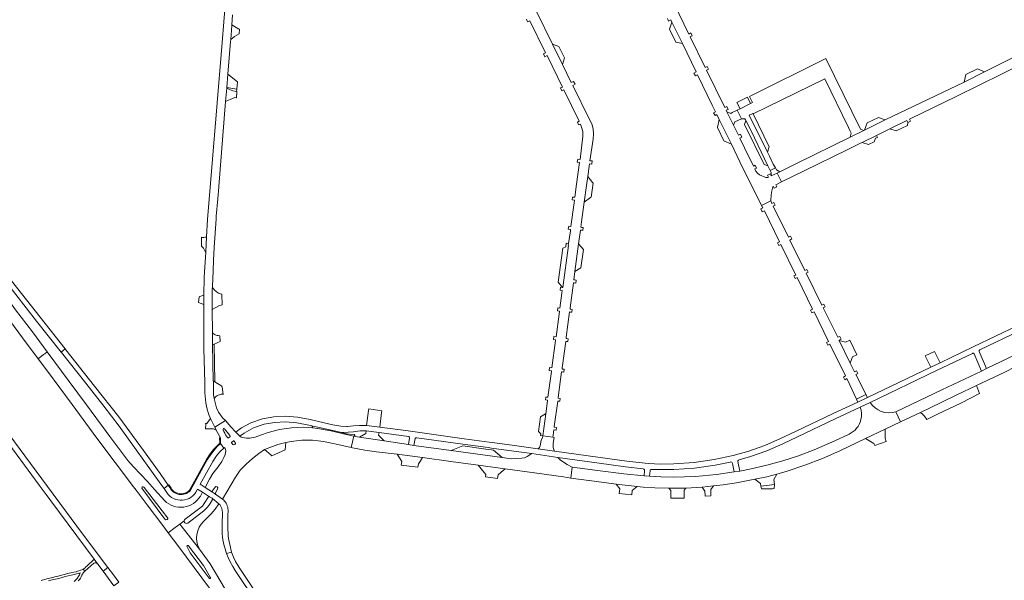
# Model space of a CAD drawing. Header units: metres. Extents: x 166325 to 190320, y 381923 to 404576.
# Tile 581 of 656: x 171294 to 171932, y 395266 to 395629. Entities that reach past the tile are written whole.
import ezdxf

# ---------------------------------------------------------------- set-up
doc = ezdxf.new("R2010")
doc.units = ezdxf.units.M
for name, color, linetype, lineweight in [('B-WE-VH-VERHARDING_ASFALT-GV', 8, 'Continuous', 18), ('B-WE-VH-VERHARDING_BETON-GV', 8, 'Continuous', 18), ('B-WE-VH-VERHARDING_BETONSTRAATSTEEN-GV', 8, 'Continuous', 18), ('B-WE-VH-VERHARDING_HALFVERHARDING-GV', 8, 'Continuous', 18)]:
    doc.layers.add(name, color=color, linetype=linetype, lineweight=lineweight)

msp = doc.modelspace()

# ---------------------------------------------------------------- linework, layer by layer
at = {"layer": 'B-WE-VH-VERHARDING_ASFALT-GV', "flags": 128}
for points in [[(171427.015, 395641.352), (171424.912, 395614.563), (171415.361, 395499.777), (171414.724, 395488.498), (171414.163, 395478.563), (171413.256, 395462.507), (171413.044, 395450.672), (171412.937, 395444.72)], [(171713.442, 395630.09), (171714.251, 395628.433), (171715.614, 395629.087), (171716.312, 395627.642), (171723.17, 395613.772), (171732.128, 395595.397), (171730.654, 395594.65), (171731.667, 395592.924), (171732.957, 395593.652), (171742.577, 395573.795), (171744.698, 395569.555), (171743.464, 395568.948), (171744.371, 395567.165), (171745.588, 395567.777), (171747.134, 395564.686), (171754.964, 395548.69), (171760.535, 395537.266), (171774.543, 395508.888), (171780.444, 395511.854), (171780.711, 395515.703), (171781.216, 395518.394), (171781.825, 395521.005), (171782.063, 395521.353), (171782.764, 395520.054), (171784.512, 395520.995), (171783.788, 395522.311), (171787.491, 395524.152), (171784.577, 395529.886), (171780.788, 395527.986), (171780.207, 395529.308), (171778.375, 395528.497), (171779.016, 395527.138), (171778.575, 395526.968), (171777.242, 395527.036), (171773.139, 395528.84), (171771.779, 395529.914), (171770.801, 395531.2), (171770.113, 395532.534), (171771.287, 395533.116), (171770.452, 395534.927), (171769.247, 395534.283), (171763.512, 395546.311), (171760.398, 395552.569), (171761.832, 395553.251), (171760.871, 395555.091), (171759.496, 395554.363), (171756.399, 395560.826), (171752.103, 395569.49), (171751.514, 395570.562), (171752.846, 395571.17), (171752.015, 395572.986), (171750.642, 395572.403), (171738.863, 395596.528), (171740.191, 395597.221), (171739.279, 395598.947), (171737.944, 395598.279), (171728.214, 395618.199), (171729.565, 395618.918), (171728.576, 395620.681), (171727.282, 395619.945), (171717.754, 395639.602)], [(171419.547, 395384.673), (171419.327, 395386.542), (171419.231, 395388.422), (171419.122, 395394.455), (171419.112, 395395.151), (171418.685, 395418.533), (171418.54, 395426.415), (171418.539, 395426.497), (171418.263, 395441.559), (171418.403, 395454.307), (171418.482, 395456.119), (171418.948, 395466.796), (171419.23, 395473.362), (171419.59, 395481.729), (171420.875, 395500.15), (171421.052, 395501.944), (171421.969, 395513.205), (171421.992, 395513.483), (171422.578, 395520.675), (171422.621, 395521.201), (171427.104, 395576.226), (171427.805, 395584.834), (171427.841, 395585.273), (171428.546, 395593.979), (171430.268, 395615.248), (171430.356, 395616.396), (171431.055, 395625.574), (171431.084, 395625.954), (171431.576, 395632.417)], [(171622.108, 395629.724), (171622.881, 395627.901), (171624.337, 395628.592), (171634.535, 395607.799), (171633.204, 395607.139), (171634.108, 395605.317), (171635.427, 395606.01), (171645.465, 395585.654), (171644.071, 395585.028), (171645.046, 395583.141), (171646.33, 395583.829), (171656.274, 395563.49), (171655.15, 395562.963), (171655.903, 395561.086), (171657.174, 395561.641), (171657.787, 395559.674), (171658.578, 395556.835), (171658.744, 395553.84), (171656.825, 395538.646), (171655.328, 395538.861), (171655.048, 395536.964), (171656.544, 395536.718), (171654.608, 395522.68), (171653.499, 395514.172), (171652.06, 395514.353), (171651.831, 395512.475), (171653.241, 395512.249), (171653.023, 395510.628), (171650.941, 395495.216), (171649.514, 395495.4), (171649.22, 395493.517), (171650.681, 395493.295), (171650.58, 395492.548), (171649.427, 395484.318), (171649.241, 395482.987), (171649.411, 395482.958), (171645.765, 395455.772), (171645.567, 395455.812), (171645.55, 395455.675), (171644.13, 395455.866), (171643.903, 395453.922), (171645.306, 395453.736), (171645.104, 395452.13), (171643.792, 395442.37), (171642.361, 395442.523), (171642.131, 395440.612), (171643.535, 395440.458), (171643.269, 395438.476), (171641.274, 395423.767), (171639.807, 395423.956), (171639.609, 395422.054), (171641.018, 395421.876), (171640.946, 395421.348), (171638.591, 395403.62), (171637.145, 395403.793), (171636.859, 395401.876), (171638.333, 395401.679), (171638.292, 395401.368), (171636.04, 395384.635), (171634.604, 395384.753), (171634.399, 395382.858), (171635.78, 395382.705), (171635.742, 395382.419), (171634.778, 395375.278), (171634.633, 395373.918), (171632.652, 395359.661), (171639.194, 395358.655), (171639.378, 395359.993), (171639.849, 395363.426), (171640.095, 395363.388), (171641.281, 395363.206), (171641.525, 395365.056), (171640.353, 395365.273), (171640.109, 395365.318), (171640.168, 395365.749), (171642.389, 395382.158), (171642.658, 395382.123), (171643.801, 395381.974), (171644.053, 395383.866), (171642.918, 395384.027), (171642.647, 395384.065), (171642.691, 395384.392), (171644.903, 395401.021), (171645.236, 395400.971), (171646.372, 395400.8), (171646.604, 395402.72), (171645.495, 395402.868), (171645.154, 395402.913), (171645.243, 395403.581), (171647.544, 395420.835), (171647.945, 395420.778), (171649.004, 395420.627), (171649.212, 395422.532), (171648.204, 395422.674), (171647.797, 395422.731), (171647.898, 395423.491), (171650.107, 395439.874), (171650.548, 395439.808), (171651.524, 395439.661), (171651.781, 395441.555), (171650.805, 395441.688), (171650.36, 395441.748), (171650.473, 395442.59), (171652.608, 395458.812), (171653.137, 395458.737), (171654.031, 395458.61), (171654.28, 395460.502), (171653.395, 395460.628), (171652.857, 395460.704), (171653.524, 395466.185), (171655.841, 395483.917), (171657.14, 395492.882), (171657.795, 395492.796), (171658.587, 395492.691), (171658.878, 395494.58), (171658.055, 395494.7), (171657.4, 395494.795), (171657.825, 395498.366), (171659.43, 395511.037), (171660.983, 395521.87), (171661.816, 395527.68), (171662.975, 395535.906), (171664.464, 395535.732), (171664.695, 395537.723), (171663.209, 395537.86), (171665.349, 395551.771), (171665.651, 395555.262), (171665.25, 395558.658), (171664.394, 395561.807), (171662.757, 395565.035), (171652.157, 395586.683), (171653.725, 395587.432), (171652.667, 395589.267), (171651.187, 395588.569), (171645.433, 395600.228), (171638.962, 395613.348), (171628.375, 395634.971)], [(171977.628, 395624.727), (171919.108, 395595.411), (171905.787, 395588.769), (171854.603, 395564.422), (171841.276, 395557.791), (171840.795, 395557.555), (171832.004, 395553.231), (171796.782, 395535.906), (171786.414, 395530.776), (171784.577, 395529.886), (171787.491, 395524.152), (171802.066, 395531.358), (171830.424, 395545.202), (171838.205, 395549.019), (171839.816, 395549.687), (171849.036, 395554.228), (171857.747, 395558.592), (171868.722, 395563.94), (171869.378, 395562.663), (171870.987, 395563.46), (171870.341, 395564.785), (171871.196, 395565.23), (171900.654, 395579.575), (171945.427, 395601.592)], [(172053.968, 395466.864), (172045.161, 395462.535), (172014.647, 395448.066), (171973.948, 395428.727), (171970.679, 395427.228), (171920.293, 395403.136), (171917.045, 395401.606), (171891.339, 395389.324), (171861.476, 395375.14), (171864.556, 395368.636), (171877.534, 395374.782), (171891.04, 395381.204), (171901.058, 395386.135), (171913.937, 395392.211), (171932.611, 395401.166), (171938.546, 395404.006), (171943.093, 395406.108), (171953.766, 395411.174), (171967.604, 395417.723), (171968.081, 395417.949), (171969.42, 395418.526)], [(171916.084, 395415.319), (171942.226, 395427.791), (171965.324, 395438.755), (171970.679, 395427.228), (171973.948, 395428.727), (171968.514, 395440.308), (171997.664, 395454.265), (172017.873, 395463.933)], [(171412.937, 395444.72), (171412.98, 395416.191), (171413.652, 395393.916), (171413.705, 395387.382)], [(171940.678, 395431.04), (171911.736, 395417.297), (171890.262, 395406.97), (171884.206, 395404.022), (171843.091, 395384.344), (171836.936, 395381.481), (171820.94, 395374.087), (171796.502, 395362.336), (171786.811, 395357.759), (171776.645, 395353.372), (171766.214, 395349.729), (171756.034, 395346.822), (171743.845, 395344.281), (171730.783, 395342.265), (171717.591, 395341.422), (171709.132, 395341.323), (171700.899, 395341.629), (171687.084, 395343.101), (171669.788, 395345.562), (171640.24, 395349.593), (171629.532, 395351.194), (171614.422, 395353.295), (171599.98, 395355.187), (171597.844, 395355.465), (171581.788, 395357.741), (171545.529, 395362.861), (171526.991, 395365.248), (171518.445, 395366.375), (171513.793, 395366.393), (171509.968, 395366.06), (171506.023, 395365.705), (171505.416, 395365.739), (171501.692, 395365.948), (171496.499, 395366.793), (171490.913, 395368.001), (171490.944, 395368.031), (171481.874, 395370.071), (171473.755, 395371.648), (171465.999, 395372.357), (171458.381, 395371.974), (171450.961, 395370.673), (171443.515, 395368.043), (171437.298, 395364.695), (171435.896, 395363.682), (171433.635, 395362.049), (171436.29, 395359.328), (171439.039, 395361.353), (171445.077, 395364.697), (171451.987, 395367.135), (171458.825, 395368.333), (171465.994, 395368.761), (171473.227, 395368.115), (171480.962, 395366.564), (171483.837, 395365.877), (171496.599, 395362.964), (171502.153, 395361.673), (171503.387, 395361.844), (171506.455, 395361.963), (171510.071, 395362.291), (171514.201, 395362.855), (171518.169, 395362.866), (171526.525, 395361.768), (171545.544, 395359.157)], [(171387.577, 395317.514), (171381.085, 395324.827), (171376.486, 395330.052), (171367.427, 395339.441), (171363.697, 395343.644), (171352.129, 395359.084), (171349.557, 395362.401), (171336.844, 395379.641), (171325.571, 395394.725), (171311.451, 395414.005), (171309.788, 395412.797), (171309.081, 395412.27), (171305.458, 395409.568), (171311.538, 395401.429), (171327.539, 395379.857), (171343.619, 395358.113), (171367.367, 395326.491), (171369.177, 395324.488), (171376.326, 395314.889), (171386.393, 395301.406), (171389.906, 395296.726), (171394.424, 395300.1), (171397.351, 395302.286)], [(171759.893, 395344.067), (171767.394, 395346.276), (171777.827, 395349.939), (171788.284, 395354.435), (171797.869, 395358.98), (171822.255, 395370.641), (171838.515, 395378.151), (171844.85, 395381.255), (171887.918, 395401.878), (171911.166, 395412.986)], [(171912.307, 395412.711), (171917.045, 395401.606), (171920.293, 395403.136), (171915.549, 395414.284)], [(171417.265, 395370.782), (171420.032, 395365.105), (171427.003, 395369.425), (171425.346, 395371.076), (171422.542, 395374.976), (171421.208, 395377.825), (171419.7, 395383.758)], [(171844.85, 395381.255), (171838.515, 395378.151)], [(171841.814, 395357.788), (171854.74, 395363.988), (171864.556, 395368.636), (171861.476, 395375.14)], [(171437.178, 395358.808), (171436.29, 395359.328), (171433.635, 395362.049), (171430.514, 395365.376), (171427.003, 395369.425), (171420.032, 395365.105), (171421.059, 395363.214), (171423.708, 395358.335), (171423.798, 395354.565), (171425.935, 395351.521), (171426.57, 395352.09), (171426.853, 395351.685), (171427.119, 395349.726), (171426.84, 395347.474), (171425.909, 395345.468), (171424.607, 395342.88), (171422.153, 395339.545), (171418.87, 395335.15), (171416.671, 395331.518), (171413.918, 395326.173), (171418.57, 395323.08), (171418.415, 395323.305), (171418.356, 395323.532), (171418.422, 395323.809), (171420.214, 395326.269)], [(171838.937, 395370.111), (171838.921, 395369.892)], [(171425.501, 395363.379), (171425.419, 395363.596)], [(171426.316, 395364.146), (171429.867, 395359.706), (171429.935, 395359.475), (171429.933, 395359.256), (171429.811, 395358.966)], [(171493.861, 395355.268), (171501.716, 395353.448), (171508.558, 395351.975), (171510.16, 395359.418), (171504.329, 395360.736), (171496.476, 395362.513), (171490.549, 395363.745), (171486.713, 395364.442), (171483.675, 395364.84), (171477.518, 395365.201), (171469.886, 395364.838), (171461.984, 395363.62), (171454.717, 395361.711), (171449.732, 395359.986), (171446.133, 395358.731)], [(171281.72, 395360.958), (171306.261, 395327.597), (171310.651, 395321.676), (171313.696, 395317.568), (171341.8, 395279.661), (171343.973, 395276.73), (171344.19, 395276.438), (171347.611, 395271.824), (171350.77, 395274.166), (171347.85, 395277.906), (171330.564, 395301.152), (171304.314, 395336.745), (171286.634, 395360.65)], [(171429.811, 395358.966), (171429.001, 395358.336), (171428.694, 395358.235), (171428.456, 395358.255), (171428.264, 395358.421), (171427.662, 395359.278)], [(171432.7, 395356.087), (171433.301, 395355.309)], [(171546.318, 395358.17), (171545.72, 395353.94), (171549.196, 395353.408), (171549.895, 395357.872)], [(171550.998, 395358.4), (171580.861, 395354.213), (171597.358, 395351.988), (171599.498, 395351.683), (171613.846, 395349.706), (171625.534, 395348.098), (171642.5, 395345.595), (171669.199, 395341.983), (171686.402, 395339.505), (171697.723, 395338.115)], [(171639.448, 395354.768), (171639.978, 395358.534), (171639.194, 395358.655), (171632.652, 395359.661), (171632.412, 395358.358), (171631.675, 395356.814), (171630.983, 395353.111)], [(171831.319, 395360.716), (171822.024, 395356.316), (171808.712, 395350.607), (171798.47, 395346.648), (171788.25, 395343.313), (171777.849, 395340.481), (171767.695, 395338.141), (171760.355, 395336.738), (171756.821, 395336.201), (171745.27, 395334.56), (171731.74, 395333.287), (171717.356, 395332.81), (171709.225, 395333.012), (171701.916, 395333.359), (171698.365, 395333.589), (171685.317, 395334.91), (171668.141, 395337.111), (171651.78, 395339.284), (171650.811, 395332.26), (171662.433, 395330.656), (171662.76, 395330.611), (171680.308, 395328.318), (171693.907, 395326.807), (171697.83, 395326.428), (171705.222, 395325.937), (171714.314, 395325.606), (171725.502, 395325.783), (171735.939, 395326.363), (171743.337, 395327.083), (171749.673, 395327.817), (171758.167, 395329.095), (171770.152, 395331.404), (171777.901, 395333.103), (171784.462, 395334.744), (171791.072, 395336.739), (171802.54, 395340.627), (171814.085, 395344.992), (171825.26, 395349.919), (171841.814, 395357.788)], [(171425, 395318.62), (171419.876, 395322.278), (171418.57, 395323.08), (171413.918, 395326.173), (171410.589, 395328.174), (171418.687, 395342.924), (171420.231, 395345.389), (171421.833, 395347.476), (171423.758, 395349.57), (171425.935, 395351.521), (171423.798, 395354.565), (171421.702, 395352.58), (171419.625, 395350.392), (171417.459, 395347.574), (171415.193, 395344.036), (171404.187, 395324.05)], [(171421.926, 395325.247), (171420.62, 395322.432), (171420.422, 395322.309), (171420.169, 395322.252), (171419.876, 395322.278), (171425, 395318.62), (171433.579, 395332.899), (171436.588, 395337.253), (171440.301, 395341.293), (171444.469, 395344.93), (171448.679, 395348.155), (171452.328, 395350.683)], [(171629.532, 395351.194), (171640.24, 395349.593)], [(171702.999, 395337.81), (171709.092, 395337.677), (171717.698, 395337.758), (171731.085, 395338.646), (171744.399, 395340.654), (171754.13, 395342.586)], [(171755.663, 395341.609), (171756.821, 395336.201), (171760.355, 395336.738), (171759.114, 395342.922)], [(171698.551, 395337.074), (171698.365, 395333.589), (171701.916, 395333.359), (171702.208, 395336.886)], [(171387.78, 395305.584), (171372.836, 395325.569)], [(171374.362, 395326.118), (171385.875, 395311.028)], [(171390.831, 395326.109), (171389.76, 395327.535), (171387.168, 395325.545), (171388.129, 395324.113)], [(171397.351, 395302.286), (171400.247, 395304.451), (171400.317, 395304.821), (171400.516, 395305.176), (171400.842, 395305.486), (171410.409, 395312.67), (171412.112, 395314.101), (171413.26, 395315.722), (171415.947, 395319.953), (171416.084, 395320.116), (171416.274, 395320.208), (171416.468, 395320.185), (171416.68, 395320.125), (171412.089, 395323.081), (171410.752, 395320.6)], [(171407.846, 395323.044), (171408.951, 395324.953), (171412.089, 395323.081), (171416.68, 395320.125), (171418.378, 395319.09), (171418.505, 395318.986), (171422.784, 395315.512), (171423.289, 395315.013)], [(171412.881, 395304.312), (171414.239, 395305.506), (171417.792, 395309.018), (171420.322, 395312.085), (171422.784, 395315.512), (171418.505, 395318.986), (171418.64, 395318.676), (171418.577, 395318.362), (171417.022, 395315.773)], [(171425.891, 395317.861), (171425, 395318.62)], [(171385.875, 395311.028), (171389.521, 395306.249)], [(171412.99, 395310.986), (171402.621, 395303.07), (171401.921, 395302.821), (171401.195, 395302.93), (171400.618, 395303.293), (171400.301, 395303.865), (171400.247, 395304.451), (171397.351, 395302.286)], [(171428.546, 395302.635), (171428.61, 395307.707), (171428.655, 395311.313)], [(171425.005, 395309.831), (171424.946, 395302.268)], [(171397.351, 395302.286), (171410.126, 395286.167)], [(171416.31, 395267.367), (171404.113, 395283.682), (171402.064, 395287.637)], [(171403.087, 395288.299), (171412.677, 395275.53), (171417.119, 395267.934)], [(171426.695, 395286.291), (171427.74, 395283.366), (171430.975, 395284.302), (171430.168, 395287.299)], [(171343.973, 395276.73), (171341.8, 395279.661), (171337.012, 395275.171)], [(171464.945, 395230.559), (171435.862, 395274.168), (171433.443, 395278.141), (171432.139, 395280.986), (171430.975, 395284.302), (171427.74, 395283.366), (171428.666, 395280.752), (171429.77, 395278.278), (171431.681, 395274.817), (171433.297, 395272.394), (171461.739, 395229.786)], [(171331.472, 395265.54), (171332.002, 395266.137), (171332.491, 395266.769), (171332.937, 395267.432), (171333.337, 395268.122), (171333.688, 395268.835), (171333.934, 395269.397), (171334.227, 395269.942), (171334.566, 395270.461), (171334.948, 395270.95), (171335.367, 395271.404), (171335.82, 395271.819), (171334.705, 395273.253), (171333.821, 395272.821), (171332.916, 395272.43), (171331.992, 395272.084), (171331.052, 395271.783), (171330.1, 395271.528), (171328.754, 395271.229), (171326.716, 395270.765), (171324.684, 395270.277), (171322.657, 395269.765), (171320.637, 395269.23), (171318.623, 395268.671), (171316.441, 395268.15), (171314.195, 395267.631), (171311.954, 395267.09), (171309.719, 395266.527), (171307.489, 395265.941)], [(171334.705, 395273.253), (171335.82, 395271.819), (171341.73, 395276.993)], [(171312.309, 395265.65), (171314.536, 395266.188), (171316.78, 395266.706), (171318.993, 395267.234), (171321.025, 395267.798), (171323.029, 395268.329), (171325.039, 395268.837), (171327.054, 395269.321), (171329.08, 395269.782), (171330.453, 395270.087), (171331.47, 395270.36), (171332.823, 395270.793), (171332.259, 395269.498), (171331.947, 395268.867), (171331.6, 395268.268), (171331.213, 395267.692), (171330.788, 395267.144), (171330.329, 395266.626), (171329.815, 395266.121), (171328.918, 395265.284)]]:
    msp.add_lwpolyline(points, dxfattribs=at)
for points in [[(171284.941, 395464.24), (171280.653, 395469.496), (171257.785, 395500.1), (171224.593, 395544.212), (171214.381, 395558.123), (171214.303, 395558.232), (171214.226, 395558.342), (171211.736, 395556.47), (171215.492, 395551.473), (171227.116, 395536.007), (171271.447, 395476.609), (171284.377, 395459.741), (171304.444, 395433.99), (171320.429, 395413.869), (171323.096, 395415.869)], [(171215.849, 395541.951), (171209.775, 395537.433), (171209.986, 395537.39), (171221.51, 395521.96), (171237.2, 395500.882), (171258.076, 395473.078), (171279.533, 395444.193), (171295.355, 395423.092), (171305.458, 395409.568), (171309.081, 395412.27), (171309.788, 395412.797), (171311.451, 395414.005), (171301.806, 395426.97), (171290.972, 395441.28), (171279.755, 395456.277), (171267.183, 395473.127), (171257.422, 395486.059), (171237.405, 395512.54)], [(171842.2, 395386.301), (171837.961, 395394.713), (171835.64, 395399.319), (171836.986, 395399.978), (171836.081, 395401.722), (171834.743, 395401.079), (171831.982, 395406.649), (171824.891, 395421.477), (171824.788, 395421.685), (171826.013, 395422.221), (171825.222, 395423.998), (171823.902, 395423.478), (171814.502, 395442.498), (171815.83, 395443.204), (171814.873, 395444.924), (171813.599, 395444.22), (171803.449, 395464.969), (171804.665, 395465.713), (171803.885, 395467.386), (171802.568, 395466.723), (171792.836, 395486.494), (171794.175, 395487.167), (171793.297, 395488.915), (171791.975, 395488.253), (171782.048, 395508.36), (171783.349, 395509.092), (171782.404, 395510.809), (171781.101, 395510.133), (171780.444, 395511.854), (171774.543, 395508.888), (171775.43, 395507.286), (171774.103, 395506.648), (171774.975, 395504.83), (171776.313, 395505.513), (171786.202, 395485.33), (171784.864, 395484.749), (171785.736, 395482.951), (171787.055, 395483.613), (171796.739, 395463.819), (171795.415, 395463.209), (171796.207, 395461.509), (171797.562, 395462.167), (171807.627, 395441.641), (171806.32, 395441.002), (171807.168, 395439.2), (171808.543, 395439.869), (171817.844, 395420.777), (171816.571, 395420.025), (171817.466, 395418.35), (171818.785, 395419.002), (171828.852, 395398.414), (171827.532, 395397.674), (171828.469, 395395.963), (171829.77, 395396.654), (171831.706, 395392.56), (171836.102, 395383.261)], [(171413.044, 395450.672), (171410.427, 395449.816), (171409.954, 395449.661), (171409.56, 395446.017), (171412.937, 395444.72)], [(171320.429, 395413.869), (171320.595, 395413.66), (171336.414, 395393.747), (171348.157, 395378.815), (171357.988, 395365.827), (171385.17, 395328.36), (171387.168, 395325.545), (171389.76, 395327.535), (171384.634, 395335.224), (171373.896, 395349.99), (171357.853, 395371.839), (171342.077, 395391.806), (171323.476, 395415.387), (171323.096, 395415.869)], [(171843.091, 395384.344), (171842.2, 395386.301), (171836.102, 395383.261), (171836.936, 395381.481)], [(171646.02, 395332.921), (171650.811, 395332.26), (171651.78, 395339.284), (171648.419, 395340.984), (171644.279, 395343.774), (171642.5, 395345.595), (171625.534, 395348.098), (171622.661, 395346.128), (171620.837, 395345.34), (171619.211, 395345.072), (171612.657, 395344.705), (171610.65, 395344.951), (171606.403, 395345.5), (171573.32, 395350.041), (171549.196, 395353.408), (171545.72, 395353.94), (171529.866, 395356.337), (171513.862, 395358.748), (171510.16, 395359.418), (171508.558, 395351.975), (171509.366, 395351.801), (171517.329, 395350.334), (171524.975, 395349.226), (171538.26, 395347.754), (171554.809, 395345.5), (171573.036, 395343.051), (171590.756, 395340.633), (171608.275, 395338.132), (171622.577, 395336.157)], [(171473.802, 395195.569), (171430.156, 395254.419), (171417.034, 395276.668), (171410.126, 395286.167), (171397.351, 395302.286), (171394.424, 395300.1), (171389.906, 395296.726), (171396.649, 395287.744), (171416.565, 395260.974), (171465.027, 395195.657), (171467.886, 395191.797)], [(171354.393, 395269.525), (171350.77, 395274.166), (171347.611, 395271.824), (171354.625, 395262.363), (171357.915, 395264.808)]]:
    msp.add_lwpolyline(points, close=True, dxfattribs=at)
at = {"layer": 'B-WE-VH-VERHARDING_ASFALT-GV'}
for points in [[(171911.166, 395412.986, -0.4796367), (171912.307, 395412.711)], [(171915.549, 395414.284, -0.4280231), (171916.084, 395415.319)], [(171413.705, 395387.382, 0.1019171), (171417.265, 395370.782)], [(171861.476, 395375.14, -0.3308819), (171844.85, 395381.255)], [(171838.515, 395378.151, -0.1320912), (171838.937, 395370.111)], [(171838.921, 395369.892, -0.2190917), (171831.319, 395360.716)], [(171425.419, 395363.596, -0.8272212), (171426.316, 395364.146)], [(171433.301, 395355.309, -0.9852125), (171431.717, 395354.043)], [(171431.968, 395356.205, -0.4314928), (171432.7, 395356.087)], [(171446.133, 395358.731, -0.1615862), (171437.178, 395358.808)], [(171466.182, 395355.338, -0.109686), (171493.861, 395355.268)], [(171545.544, 395359.157, -0.4572374), (171546.318, 395358.17)], [(171549.895, 395357.872, -0.3595286), (171550.998, 395358.4)], [(171630.983, 395353.111, -0.2518085), (171629.532, 395351.194)], [(171640.24, 395349.593, -0.1329384), (171639.448, 395354.768)], [(171754.13, 395342.586, -0.5171714), (171755.663, 395341.609)], [(171759.114, 395342.922, -0.4199866), (171759.893, 395344.067)], [(171697.723, 395338.115, -0.5269444), (171698.551, 395337.074)], [(171702.208, 395336.886, -0.4297306), (171702.999, 395337.81)], [(171372.836, 395325.569, -0.4073942), (171372.946, 395326.33)], [(171388.129, 395324.113, 0.5825943), (171407.846, 395323.044)], [(171404.187, 395324.05, -0.5184983), (171390.831, 395326.109)], [(171420.214, 395326.269, -0.9136415), (171421.926, 395325.247)], [(171410.752, 395320.6, -0.4854309), (171387.577, 395317.514)], [(171427.783, 395315.191, 0.0890237), (171425.891, 395317.861)], [(171417.022, 395315.773, -0.064053), (171412.99, 395310.986)], [(171423.289, 395315.013, -0.1902446), (171425.005, 395309.831)], [(171428.655, 395311.313, 0.1093711), (171427.783, 395315.191)], [(171410.126, 395286.167, -0.3353467), (171412.881, 395304.312)], [(171424.946, 395302.268, 0.0945707), (171426.695, 395286.291)], [(171430.168, 395287.299, -0.0701631), (171428.546, 395302.635)], [(171402.064, 395287.637, -0.354906), (171402.222, 395288.347)], [(171402.36, 395288.449, -0.4124107), (171403.087, 395288.299)], [(171337.012, 395275.171, -0.1005889), (171334.705, 395273.253)], [(171341.73, 395276.993, -0.371343), (171343.973, 395276.73)], [(171417.119, 395267.934, -1.0814329), (171416.31, 395267.367)]]:
    msp.add_lwpolyline(points, format="xyb", dxfattribs=at)
at = {"layer": 'B-WE-VH-VERHARDING_BETON-GV'}
for points in [[(171425.501, 395363.379, 0.0508494), (171427.662, 395359.278)], [(171431.147, 395355.566, 0.4288729), (171431.096, 395354.813)], [(171374.362, 395326.118, 0.4251278), (171372.946, 395326.33)], [(171387.78, 395305.584, 0.3980317), (171389.127, 395305.312)], [(171389.391, 395305.481, 0.4060763), (171389.521, 395306.249)]]:
    msp.add_lwpolyline(points, format="xyb", dxfattribs=at)
at = {"layer": 'B-WE-VH-VERHARDING_BETON-GV', "flags": 128}
for points in [[(171429.001, 395358.336), (171429.811, 395358.966), (171429.933, 395359.256), (171429.935, 395359.475), (171429.867, 395359.706), (171426.316, 395364.146)], [(171427.662, 395359.278), (171428.264, 395358.421), (171428.456, 395358.255), (171428.694, 395358.235), (171429.001, 395358.336)], [(171431.968, 395356.205), (171431.147, 395355.566)], [(171431.096, 395354.813), (171431.717, 395354.043)], [(171420.214, 395326.269), (171418.422, 395323.809), (171418.356, 395323.532), (171418.415, 395323.305), (171418.57, 395323.08), (171419.876, 395322.278)], [(171419.876, 395322.278), (171420.169, 395322.252), (171420.422, 395322.309), (171420.62, 395322.432), (171421.926, 395325.247)], [(171417.022, 395315.773), (171418.577, 395318.362), (171418.64, 395318.676), (171418.505, 395318.986), (171418.378, 395319.09), (171416.68, 395320.125), (171416.468, 395320.185), (171416.274, 395320.208), (171416.084, 395320.116), (171415.947, 395319.953), (171413.26, 395315.722), (171412.112, 395314.101), (171410.409, 395312.67), (171400.842, 395305.486), (171400.516, 395305.176), (171400.317, 395304.821), (171400.247, 395304.451), (171400.301, 395303.865), (171400.618, 395303.293), (171401.195, 395302.93), (171401.921, 395302.821), (171402.621, 395303.07)], [(171402.621, 395303.07), (171412.99, 395310.986)], [(171389.127, 395305.312), (171389.391, 395305.481)], [(171402.36, 395288.449), (171402.222, 395288.347)]]:
    msp.add_lwpolyline(points, dxfattribs=at)
msp.add_lwpolyline([(171502.153, 395361.673), (171496.599, 395362.964), (171483.837, 395365.877), (171483.539, 395365.838), (171483.333, 395365.673), (171483.235, 395365.44), (171483.265, 395365.168), (171483.423, 395364.951), (171483.675, 395364.84), (171486.713, 395364.442), (171490.549, 395363.745), (171496.476, 395362.513), (171504.329, 395360.736), (171510.16, 395359.418), (171510.463, 395359.455), (171510.647, 395359.591), (171510.78, 395359.841), (171510.775, 395360.081), (171510.686, 395360.272), (171510.539, 395360.408), (171510.371, 395360.47), (171507.355, 395360.748), (171505.394, 395360.989)], close=True, dxfattribs=at)
at = {"layer": 'B-WE-VH-VERHARDING_BETONSTRAATSTEEN-GV', "flags": 128}
for points in [[(171430.356, 395616.396), (171432.901, 395618.463), (171435.943, 395620.17), (171436.067, 395623.248), (171435.599, 395623.461), (171435.265, 395623.363), (171435.056, 395623.492), (171431.084, 395625.954), (171431.055, 395625.574)], [(171723.17, 395613.772), (171716.312, 395627.642), (171714.84, 395623.168), (171718.942, 395614.757)], [(171638.962, 395613.348), (171645.433, 395600.228), (171646.78, 395604.466), (171643.172, 395611.827)], [(171768.988, 395568.288), (171815.502, 395590.871), (171830.802, 395559.358), (171831.917, 395557.061), (171832.588, 395555.68), (171832.004, 395553.231), (171840.795, 395557.555), (171838.581, 395558.34), (171816.2, 395604.067), (171766.613, 395579.571), (171768.633, 395575.577), (171767.342, 395574.933), (171760.548, 395571.545), (171758.742, 395570.645), (171761.531, 395565.079), (171763.574, 395565.102), (171764.201, 395564.33), (171764.384, 395563.966), (171767.747, 395557.271), (171778.64, 395534.68), (171780.174, 395531.499), (171783.621, 395533.186), (171782.132, 395535.688), (171779.557, 395540.912), (171778.309, 395543.444), (171766.526, 395567.344), (171768.863, 395568.546)], [(171434.779, 395588.95), (171428.546, 395593.979), (171427.841, 395585.273), (171434.295, 395584.188)], [(171905.787, 395588.769), (171919.108, 395595.411), (171914.479, 395597.444), (171914.456, 395597.489), (171906.98, 395593.803), (171906.989, 395593.784)], [(171434.318, 395582.769), (171434.153, 395582.799), (171431.85, 395583.215), (171429.551, 395584.009), (171427.805, 395584.834), (171427.104, 395576.226), (171428.952, 395577.028), (171430.097, 395577.589), (171433.149, 395578.868), (171434.103, 395578.717)], [(171434.295, 395584.188), (171427.841, 395585.273), (171427.805, 395584.834), (171429.551, 395584.009), (171431.85, 395583.215), (171434.153, 395582.799)], [(171760.548, 395571.545), (171767.342, 395574.933), (171765.359, 395578.969), (171758.51, 395575.683)], [(171756.399, 395560.826), (171757.286, 395562.987), (171761.531, 395565.079), (171758.742, 395570.645), (171755.551, 395569.06), (171754.508, 395568.542), (171752.103, 395569.49)], [(171778.309, 395543.444), (171779.408, 395546.827), (171768.988, 395568.288), (171768.863, 395568.546), (171766.526, 395567.344)], [(171843.065, 395562.537), (171841.276, 395557.791), (171854.603, 395564.422), (171850.219, 395565.864)], [(171754.964, 395548.69), (171747.134, 395564.686), (171745.908, 395559.447), (171750.112, 395550.78)], [(171778.64, 395534.68), (171767.747, 395557.271), (171764.384, 395563.966), (171763.444, 395561.262), (171776.213, 395535.344)], [(171868.722, 395563.94), (171857.747, 395558.592), (171861.816, 395557.174), (171869.054, 395560.673), (171869.378, 395562.663)], [(171849.036, 395554.228), (171839.816, 395549.687), (171843.825, 395548.313), (171847.489, 395550.08), (171848.294, 395552.4), (171849.634, 395553.02)], [(171660.983, 395521.87), (171659.43, 395511.037), (171663.687, 395514.091), (171664.008, 395514.321), (171665.284, 395523.34), (171664.938, 395523.773), (171661.816, 395527.68)], [(171784.577, 395529.886), (171786.414, 395530.776), (171784.194, 395532.06), (171783.621, 395533.186), (171780.174, 395531.499), (171780.755, 395530.309), (171780.788, 395527.986)], [(171649.411, 395482.958), (171649.241, 395482.987), (171649.427, 395484.318), (171647.93, 395484.499), (171647.642, 395482.047), (171645.691, 395481.122), (171644.835, 395474.855), (171642.702, 395459.178), (171645.567, 395455.812), (171645.765, 395455.772)], [(171655.841, 395483.917), (171653.524, 395466.185), (171657.423, 395468.465), (171659.082, 395480.445)], [(171424.676, 395451.444), (171423.872, 395451.623), (171423.09, 395451.88), (171422.544, 395452.111), (171421.815, 395452.495), (171421.127, 395452.947), (171420.486, 395453.464), (171419.898, 395454.04), (171419.368, 395454.671), (171418.902, 395455.35), (171418.792, 395455.533), (171418.482, 395456.119), (171418.403, 395454.307), (171418.263, 395441.559), (171422.756, 395443.833), (171424.741, 395444.579)], [(171423.334, 395424.483), (171423.057, 395424.481), (171422.339, 395424.532), (171421.631, 395424.663), (171420.943, 395424.871), (171420.281, 395425.154), (171419.655, 395425.509), (171419.073, 395425.931), (171418.54, 395426.415), (171418.685, 395418.533), (171418.826, 395418.595), (171419.552, 395418.92), (171423.628, 395420.746)], [(171419.552, 395418.92), (171418.826, 395418.595), (171418.685, 395418.533), (171419.112, 395395.151), (171420.154, 395394.503)], [(171836.34, 395412.094), (171831.779, 395421.535), (171828.978, 395420.219), (171824.891, 395421.477), (171831.982, 395406.649), (171833.506, 395410.729)], [(171890.262, 395406.97), (171886.685, 395414.306), (171880.604, 395411.36), (171884.206, 395404.022)], [(171913.937, 395392.211), (171901.058, 395386.135), (171891.04, 395381.204), (171877.534, 395374.782), (171878.769, 395373.713), (171880.058, 395372.423), (171881.71, 395370.263), (171888.664, 395373.556), (171903.613, 395380.83), (171915.87, 395386.953)], [(171518.445, 395366.375), (171526.991, 395365.248), (171528.238, 395374.79), (171528.368, 395375.897), (171519.88, 395377.027), (171519.727, 395375.918)], [(171414.078, 395367.547), (171414.179, 395367.024), (171414.086, 395364.215), (171414.045, 395364.03), (171418.318, 395364.114), (171419.289, 395364.069), (171421.059, 395363.214), (171420.032, 395365.105), (171417.265, 395370.782), (171414.822, 395367.613)], [(171629.886, 395362.426), (171629.983, 395362.412), (171631.417, 395360.908), (171631.282, 395359.833), (171632.652, 395359.661), (171634.633, 395373.918), (171634.462, 395373.919), (171631.173, 395371.875)], [(171526.525, 395361.768), (171518.169, 395362.866), (171517.974, 395361.091), (171513.862, 395358.748), (171529.866, 395356.337), (171526.228, 395359.954)], [(171854.74, 395363.988), (171841.814, 395357.788), (171847.225, 395354.61), (171848.029, 395353.406), (171855.294, 395355.881), (171854.593, 395358.107)], [(171606.403, 395345.5), (171600.715, 395350.248), (171599.354, 395350.467), (171597.179, 395350.77), (171580.92, 395353.018), (171573.32, 395350.041)], [(171554.809, 395345.5), (171538.26, 395347.754), (171541.228, 395342.953), (171540.989, 395340.67), (171551.776, 395339.305), (171552.148, 395341.509), (171553.446, 395343.457)], [(171608.275, 395338.132), (171590.756, 395340.633), (171592.74, 395338.238), (171595.738, 395334.619), (171595.504, 395332.925), (171603.376, 395331.894), (171603.782, 395334.37), (171605.761, 395336.027)], [(171784.462, 395334.744), (171777.901, 395333.103), (171770.152, 395331.404), (171773.835, 395328.753), (171774.036, 395327.006), (171782.931, 395327.954), (171782.533, 395331.231)], [(171693.907, 395326.807), (171680.308, 395328.318), (171682.551, 395325.244), (171682.213, 395322.257), (171690.466, 395321.279), (171690.705, 395324.071)], [(171725.502, 395325.783), (171714.314, 395325.606), (171715.59, 395324.256), (171715.621, 395323.218), (171715.738, 395319.302), (171724.377, 395319.185), (171724.364, 395319.87), (171724.299, 395323.055), (171724.272, 395324.389)], [(171743.337, 395327.083), (171735.939, 395326.363), (171737.778, 395323.674), (171737.858, 395320.819), (171737.866, 395320.529), (171741.732, 395320.683), (171741.72, 395321.078), (171741.631, 395324.044), (171741.61, 395324.769)], [(171782.772, 395325.491), (171782.931, 395327.954), (171774.036, 395327.006), (171774.392, 395325.295), (171775.058, 395325.298), (171781.544, 395325.332)]]:
    msp.add_lwpolyline(points, close=True, dxfattribs=at)
for points in [[(171425.513, 395386.459), (171424.884, 395391.246), (171424.667, 395391.367), (171424.664, 395391.696), (171420.154, 395394.503), (171419.112, 395395.151), (171419.122, 395394.455), (171419.231, 395388.422), (171419.327, 395386.542), (171419.547, 395384.673)], [(171419.7, 395383.758), (171420.105, 395384.318), (171420.572, 395384.827), (171421.095, 395385.278), (171421.533, 395385.575), (171421.666, 395385.666), (171422.278, 395385.985), (171422.923, 395386.232), (171423.593, 395386.402), (171424.277, 395386.494), (171424.968, 395386.506), (171425.513, 395386.459)], [(171404.187, 395324.05), (171415.193, 395344.036), (171417.459, 395347.574), (171419.625, 395350.392), (171421.702, 395352.58), (171423.798, 395354.565), (171423.708, 395358.335), (171423.202, 395358.291), (171423.31, 395354.779), (171421.389, 395352.977), (171419.232, 395350.686), (171417.024, 395347.886), (171414.775, 395344.275), (171403.727, 395324.276)], [(171452.328, 395350.683), (171456.286, 395347.342), (171457.133, 395346.626), (171465.76, 395350.437), (171466.182, 395355.338)], [(171391.262, 395326.407), (171390.167, 395327.897), (171389.76, 395327.535)], [(171389.76, 395327.535), (171390.831, 395326.109)]]:
    msp.add_lwpolyline(points, dxfattribs=at)
at = {"layer": 'B-WE-VH-VERHARDING_BETONSTRAATSTEEN-GV'}
for points in [[(171419.547, 395384.673, 0.00762), (171419.7, 395383.758)], [(171466.182, 395355.338, 0.0467145), (171452.328, 395350.683)], [(171403.727, 395324.276, -0.5149834), (171391.262, 395326.407)]]:
    msp.add_lwpolyline(points, format="xyb", dxfattribs=at)
at = {"layer": 'B-WE-VH-VERHARDING_HALFVERHARDING-GV', "flags": 128}
msp.add_lwpolyline([(171414.163, 395478.563), (171414.724, 395488.498), (171414.432, 395488.415), (171413.685, 395488.262), (171412.926, 395488.188), (171412.163, 395488.194), (171411.405, 395488.279), (171411.517, 395486.002), (171411.453, 395482.58), (171412.11, 395481.903), (171412.708, 395481.173), (171413.241, 395480.395), (171413.707, 395479.574), (171414.101, 395478.717)], close=True, dxfattribs=at)

doc.saveas('drawing.dxf')
